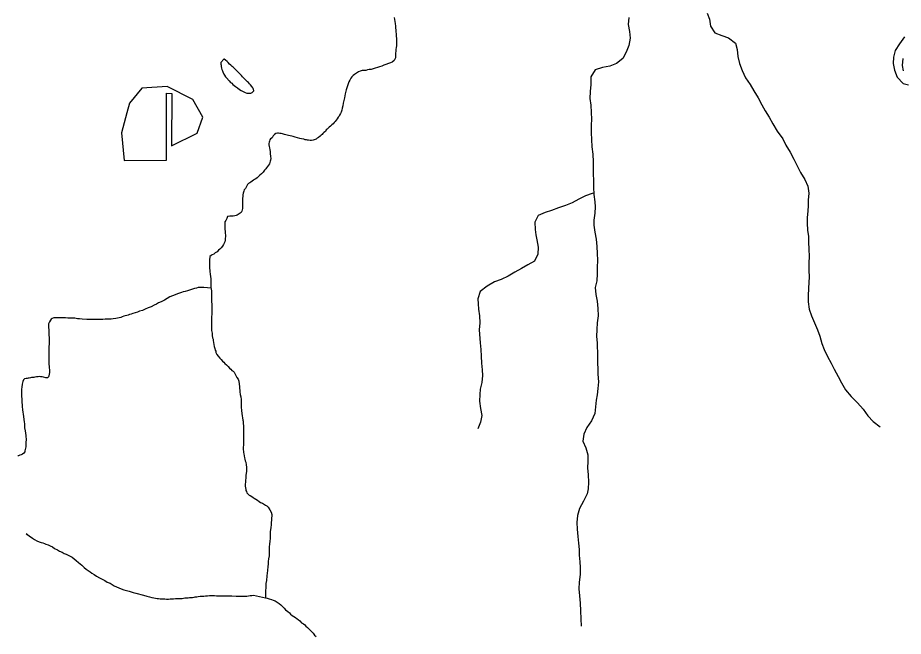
# Model space of a CAD drawing. Extents: x 0 to 34, y 0 to 22.
# Drawn here: x 5.383 to 7.011, y 7.423 to 8.561 of the extents above; entities that cross this region are included whole.
import ezdxf

# ---------------------------------------------------------------- set-up
doc = ezdxf.new("R2010")
doc.units = 0
for name, color, linetype in [('GM_X_Major_River', 7, 'Continuous'), ('GM_X_Minor_Lake', 7, 'Continuous'), ('GM_X_Minor_River', 7, 'Continuous')]:
    doc.layers.add(name, color=color, linetype=linetype)

msp = doc.modelspace()

# ---------------------------------------------------------------- linework, layer by layer
at = {"layer": 'GM_X_Major_River'}
for points in [[(7.0126, 8.5251), (7.0035, 8.5125), (6.9957, 8.5002), (6.9927, 8.488), (6.9917, 8.4762), (6.9944, 8.4641), (6.9995, 8.4512), (7.0102, 8.4395), (7.0201, 8.4373)], [(7.0108, 8.4631), (7.0088, 8.4729), (7.0106, 8.4855)]]:
    msp.add_lwpolyline(points, dxfattribs=at)
at = {"layer": 'GM_X_Minor_Lake'}
for points in [[(5.7621, 8.4842), (5.7567, 8.4783), (5.7567, 8.4752), (5.7571, 8.4733), (5.7571, 8.471), (5.7579, 8.468), (5.7586, 8.4653), (5.7594, 8.4627), (5.7602, 8.4608), (5.7624, 8.457), (5.7636, 8.4551), (5.7655, 8.452), (5.767, 8.45)], [(5.767, 8.45), (5.772, 8.4444), (5.7746, 8.4414), (5.7769, 8.4399), (5.7788, 8.438), (5.7811, 8.4361), (5.7838, 8.4338), (5.7872, 8.4315), (5.791, 8.4285), (5.794, 8.4266), (5.7963, 8.4254), (5.799, 8.4243), (5.8016, 8.4228), (5.8043, 8.422), (5.8066, 8.422), (5.8085, 8.4216), (5.8119, 8.422), (5.8145, 8.4232), (5.8172, 8.4259), (5.8168, 8.4293), (5.8153, 8.4319), (5.8138, 8.4342), (5.8111, 8.4373), (5.8092, 8.4392), (5.8077, 8.4411), (5.8058, 8.4426), (5.8031, 8.4449), (5.7997, 8.4487), (5.7966, 8.4517), (5.7944, 8.454), (5.7928, 8.4559), (5.7902, 8.4585), (5.7879, 8.4612), (5.7848, 8.4639), (5.7822, 8.4665), (5.7795, 8.4699), (5.7772, 8.4711), (5.775, 8.473), (5.7727, 8.4753), (5.7704, 8.4779), (5.7681, 8.4798), (5.7651, 8.4825), (5.7628, 8.484), (5.7621, 8.4842)], [(5.5839, 8.3856), (5.5742, 8.3488), (5.5789, 8.2982), (5.6569, 8.2987), (5.6569, 8.4217), (5.6664, 8.4214), (5.6658, 8.3247), (5.7129, 8.3484), (5.7238, 8.3777), (5.7052, 8.41), (5.658, 8.4343), (5.6117, 8.4311)], [(5.6117, 8.4311), (5.5886, 8.4033), (5.5839, 8.3856)]]:
    msp.add_lwpolyline(points, dxfattribs=at)
at = {"layer": 'GM_X_Minor_River'}
for points in [[(6.0749, 8.5611), (6.0768, 8.5497), (6.0775, 8.5452), (6.0776, 8.5417), (6.0779, 8.5379), (6.0783, 8.5345), (6.0787, 8.5307), (6.0787, 8.5265), (6.0791, 8.5223), (6.0791, 8.5178), (6.0791, 8.5143), (6.0791, 8.5113), (6.0791, 8.509), (6.0787, 8.506), (6.0784, 8.5021), (6.078, 8.4983), (6.0776, 8.4957), (6.0776, 8.4934), (6.0776, 8.4915), (6.0773, 8.4869), (6.0761, 8.4843), (6.075, 8.482), (6.0716, 8.4789), (6.0682, 8.4774), (6.0647, 8.4762), (6.0598, 8.4747), (6.0564, 8.4732), (6.0522, 8.4716), (6.048, 8.4701), (6.0442, 8.469), (6.0401, 8.4678), (6.0363, 8.4667), (6.0329, 8.4655), (6.0294, 8.4651), (6.0264, 8.4644), (6.023, 8.4636), (6.0196, 8.4632), (6.0162, 8.4632), (6.0143, 8.4628), (6.0124, 8.4624), (6.0097, 8.4609), (6.0021, 8.4563), (5.9995, 8.4544), (5.9972, 8.4521), (5.9953, 8.4494), (5.9934, 8.4456), (5.9919, 8.4426), (5.9907, 8.4388), (5.9896, 8.4353), (5.9881, 8.4315), (5.987, 8.4281), (5.9862, 8.4254), (5.9855, 8.4232), (5.9851, 8.4205), (5.9843, 8.4171), (5.9836, 8.4133), (5.9828, 8.4083), (5.9817, 8.4034), (5.9806, 8.3984), (5.9794, 8.3942), (5.9787, 8.3908), (5.9783, 8.3889), (5.9775, 8.3866)], [(6.5063, 8.5608), (6.5049, 8.5479), (6.5073, 8.5349), (6.5089, 8.5228), (6.506, 8.5094), (6.5015, 8.4972), (6.4952, 8.4854), (6.4835, 8.4765), (6.4713, 8.4714), (6.4581, 8.4687), (6.4444, 8.4647), (6.4365, 8.4517), (6.4363, 8.438), (6.4352, 8.4247), (6.4346, 8.4121), (6.4362, 8.4), (6.4371, 8.3863), (6.4379, 8.3741), (6.4373, 8.3627), (6.437, 8.349), (6.4375, 8.3364), (6.4384, 8.3231), (6.44, 8.3094), (6.4409, 8.2958), (6.441, 8.2733), (6.4415, 8.2611), (6.4416, 8.249), (6.4421, 8.2356), (6.4437, 8.2223), (6.4442, 8.2128), (6.4435, 8.201), (6.4421, 8.1885), (6.4418, 8.1789), (6.4438, 8.166), (6.4462, 8.1535), (6.4475, 8.1402), (6.4483, 8.1272), (6.4484, 8.1147), (6.4482, 8.1014), (6.4479, 8.0896), (6.4472, 8.077), (6.4443, 8.0644), (6.4455, 8.0519), (6.4479, 8.0393), (6.4492, 8.026), (6.4497, 8.0127), (6.4482, 7.9998), (6.4472, 7.9876), (6.4469, 7.9746), (6.4482, 7.9625), (6.4484, 7.9385), (6.4488, 7.926), (6.4493, 7.9145), (6.4494, 7.905), (6.4503, 7.8913), (6.4492, 7.8788), (6.4478, 7.867), (6.446, 7.8574), (6.4449, 7.8452), (6.4435, 7.8327), (6.4376, 7.8193), (6.4293, 7.8071), (6.4233, 7.7948), (6.4219, 7.7819), (6.4273, 7.7697), (6.4312, 7.7572), (6.431, 7.7447), (6.4303, 7.7332), (6.4315, 7.7203), (6.432, 7.7066), (6.4317, 7.6944), (6.4299, 7.6849), (6.4228, 7.6719), (6.4157, 7.6581), (6.412, 7.6452), (6.4106, 7.6322), (6.4111, 7.62), (6.4123, 7.6067), (6.4136, 7.5946), (6.4148, 7.5828), (6.4149, 7.5725), (6.4161, 7.5604), (6.4166, 7.5497), (6.4167, 7.5368), (6.4153, 7.5227), (6.4146, 7.5105), (6.4159, 7.4979), (6.4168, 7.4839), (6.4172, 7.4702), (6.4178, 7.4553), (6.4186, 7.442)], [(6.65, 8.569), (6.6542, 8.5576), (6.6566, 8.5447), (6.6643, 8.533), (6.6769, 8.5277), (6.6895, 8.5233), (6.7021, 8.5139), (6.7052, 8.5021), (6.7065, 8.4892), (6.7096, 8.4763), (6.7143, 8.4634), (6.7209, 8.4498), (6.729, 8.4377), (6.7359, 8.4259), (6.7436, 8.4134), (6.7506, 8.4006), (6.7567, 8.3892), (6.764, 8.3775), (6.771, 8.3654), (6.7791, 8.3517), (6.7891, 8.3381), (6.7949, 8.326), (6.8026, 8.3135), (6.8095, 8.3006), (6.8153, 8.2885), (6.8219, 8.276), (6.8296, 8.2632), (6.835, 8.251), (6.8367, 8.2381), (6.836, 8.2248), (6.8357, 8.2149), (6.835, 8.2054), (6.834, 8.1924), (6.8341, 8.1829), (6.8346, 8.17), (6.8362, 8.1582), (6.8363, 8.1487), (6.8371, 8.1346), (6.8376, 8.1221), (6.837, 8.1095), (6.8371, 8.0966), (6.8375, 8.0836), (6.8372, 8.0741), (6.8366, 8.0627), (6.8359, 8.0497), (6.836, 8.0379), (6.8373, 8.025), (6.8419, 8.0125), (6.8474, 7.9996), (6.8532, 7.9867), (6.8574, 7.975), (6.861, 7.9617), (6.8653, 7.9503), (6.8711, 7.9378), (6.878, 7.9253), (6.8834, 7.9143), (6.8907, 7.9011), (6.8969, 7.8893), (6.9043, 7.8761), (6.9146, 7.864), (6.9265, 7.8523), (6.9369, 7.841), (6.9453, 7.8289), (6.9549, 7.8183), (6.9679, 7.8086)], [(5.9775, 8.3866), (5.9768, 8.3847), (5.9749, 8.3813), (5.9738, 8.3794), (5.9722, 8.3774), (5.9703, 8.3748), (5.9688, 8.3721), (5.9669, 8.3698), (5.9647, 8.3679), (5.9628, 8.3656), (5.9605, 8.3633), (5.9582, 8.3614), (5.9559, 8.3595), (5.954, 8.3576), (5.9521, 8.3557), (5.9502, 8.3542), (5.9487, 8.3515), (5.9461, 8.3496), (5.9442, 8.3477), (5.9427, 8.3458), (5.9408, 8.3443), (5.9389, 8.3427), (5.9358, 8.3401), (5.9339, 8.3389), (5.9317, 8.3374), (5.926, 8.3351), (5.9233, 8.3347), (5.9207, 8.3347), (5.918, 8.3351), (5.9161, 8.3355), (5.9138, 8.3358), (5.9115, 8.3362), (5.9089, 8.337), (5.9051, 8.3377), (5.9017, 8.3385), (5.8975, 8.3396), (5.8933, 8.3407), (5.8895, 8.3419), (5.8868, 8.3426), (5.8842, 8.3434), (5.8811, 8.3441), (5.8785, 8.3445), (5.8758, 8.3453), (5.8735, 8.3456), (5.8716, 8.3464), (5.8697, 8.3468), (5.8675, 8.3475), (5.8648, 8.3479), (5.8625, 8.3483), (5.8606, 8.3483), (5.8576, 8.3479), (5.8553, 8.346), (5.853, 8.3433), (5.8508, 8.3395), (5.8481, 8.3376), (5.8466, 8.3357), (5.8462, 8.3338), (5.8455, 8.3315), (5.8451, 8.3292), (5.8451, 8.3266), (5.8455, 8.3239), (5.8458, 8.3212), (5.8466, 8.3178), (5.847, 8.3144), (5.8474, 8.3109), (5.8478, 8.3056), (5.8482, 8.3018), (5.8478, 8.2984), (5.8474, 8.2965), (5.8467, 8.2946), (5.8459, 8.2919), (5.8406, 8.2847), (5.8391, 8.2824), (5.8368, 8.2801), (5.8345, 8.2763), (5.8311, 8.2732), (5.8285, 8.2709), (5.8266, 8.269), (5.8235, 8.2664), (5.8209, 8.2644), (5.8186, 8.2633), (5.8167, 8.2618), (5.814, 8.2599), (5.8118, 8.2583), (5.8099, 8.2572), (5.8072, 8.256), (5.8057, 8.2538), (5.8046, 8.2515), (5.8034, 8.2492), (5.8019, 8.2465), (5.7993, 8.2439), (5.7989, 8.2416), (5.7978, 8.2381), (5.797, 8.2351), (5.7963, 8.226), (5.7963, 8.218), (5.7963, 8.2134), (5.7963, 8.2115), (5.7963, 8.2096), (5.7955, 8.205), (5.794, 8.2023)], [(6.442, 8.238), (6.4391, 8.2375), (6.4266, 8.2328), (6.4144, 8.227), (6.4019, 8.2204), (6.3902, 8.2154), (6.3773, 8.2107), (6.3641, 8.206), (6.3523, 8.2025), (6.3394, 8.1966), (6.3338, 8.1848), (6.3343, 8.1711), (6.3355, 8.1616), (6.3375, 8.1521), (6.3395, 8.1388), (6.3392, 8.1259), (6.3329, 8.1129), (6.3208, 8.1059), (6.3091, 8.0997), (6.2966, 8.0928), (6.2848, 8.0854), (6.272, 8.0792), (6.2595, 8.0749), (6.2458, 8.0672), (6.2334, 8.0572), (6.2289, 8.0438), (6.2294, 8.0343), (6.2302, 8.0248), (6.2318, 8.0123), (6.2323, 7.9997), (6.2313, 7.9864), (6.233, 7.9628), (6.2346, 7.9506), (6.2347, 7.9381), (6.2356, 7.9255), (6.2368, 7.913), (6.2373, 7.9027), (6.2359, 7.8898), (6.233, 7.8776), (6.2323, 7.8677), (6.2316, 7.8555), (6.2336, 7.8418), (6.2364, 7.8293), (6.2335, 7.8167), (6.229, 7.8048)], [(5.794, 8.2023), (5.7906, 8.1997), (5.7887, 8.1985), (5.7868, 8.1978), (5.7849, 8.197), (5.7822, 8.1962), (5.7792, 8.1958), (5.7758, 8.1955), (5.7731, 8.1954), (5.769, 8.1951), (5.7678, 8.1913), (5.7656, 8.1878), (5.7637, 8.1852), (5.7637, 8.1779), (5.7637, 8.1737), (5.7637, 8.1718), (5.7644, 8.1673), (5.7648, 8.1635), (5.7652, 8.1616), (5.7652, 8.1577), (5.7648, 8.1551), (5.7645, 8.1517), (5.7637, 8.1486), (5.7626, 8.1459), (5.7614, 8.1437), (5.7596, 8.1406), (5.7573, 8.1376), (5.7546, 8.1349), (5.7523, 8.133), (5.7497, 8.1303), (5.7463, 8.1284), (5.7436, 8.1261), (5.741, 8.1246), (5.7391, 8.1234), (5.7364, 8.1215), (5.7357, 8.115), (5.7357, 8.1116), (5.7361, 8.1017), (5.7365, 8.0941), (5.7372, 8.0888), (5.7376, 8.085), (5.738, 8.0804), (5.7384, 8.0755), (5.7384, 8.0713), (5.7384, 8.0678), (5.7384, 8.0648), (5.7388, 8.0618), (5.7392, 8.0576), (5.7392, 8.0538), (5.7392, 8.0496), (5.7392, 8.0442), (5.7396, 8.0408), (5.7396, 8.0382), (5.74, 8.034), (5.74, 8.029), (5.74, 8.0233), (5.74, 8.0184), (5.74, 8.0146), (5.7396, 8.0115), (5.7396, 8.0073), (5.7397, 8.0031), (5.7397, 7.9978), (5.7397, 7.9906), (5.7397, 7.9852), (5.7404, 7.9807), (5.7408, 7.9765), (5.7416, 7.9723), (5.7424, 7.9696), (5.7428, 7.967), (5.7431, 7.9632), (5.7439, 7.9597), (5.7443, 7.9563), (5.7451, 7.954), (5.7454, 7.9521), (5.7462, 7.9495), (5.7473, 7.9472), (5.7477, 7.9453), (5.7492, 7.9411), (5.7515, 7.9384), (5.7546, 7.9346), (5.7572, 7.932), (5.7599, 7.9293), (5.7622, 7.927), (5.7641, 7.9251), (5.7671, 7.9221), (5.7702, 7.9194), (5.7728, 7.916), (5.7747, 7.9141), (5.777, 7.9122), (5.7793, 7.9107), (5.7812, 7.9088), (5.7835, 7.9039), (5.7862, 7.8989), (5.7884, 7.8959), (5.7896, 7.8921), (5.7907, 7.8822), (5.7915, 7.873), (5.7923, 7.8681), (5.7934, 7.8635), (5.7938, 7.8586), (5.7938, 7.8536)], [(5.7386, 8.0635), (5.7255, 8.0648), (5.7213, 8.0648), (5.7179, 8.0644), (5.7149, 8.0644), (5.7118, 8.0636), (5.7084, 8.0628), (5.7046, 8.0617), (5.6993, 8.0598), (5.6951, 8.0582), (5.6909, 8.0571), (5.6875, 8.0563), (5.6841, 8.0552), (5.6807, 8.054), (5.6769, 8.0529), (5.6727, 8.0513), (5.6678, 8.0494), (5.6629, 8.0471), (5.6579, 8.0441), (5.653, 8.041), (5.6469, 8.0383), (5.6424, 8.0364), (5.6382, 8.0341), (5.634, 8.0318), (5.6287, 8.0292), (5.623, 8.0269), (5.6173, 8.0246), (5.6124, 8.0223), (5.6074, 8.0208), (5.6033, 8.0192), (5.5991, 8.0181), (5.5949, 8.0169), (5.5919, 8.0158), (5.5888, 8.015), (5.5862, 8.0139), (5.5782, 8.0116), (5.5756, 8.0104), (5.5729, 8.0096), (5.5699, 8.0089), (5.5668, 8.0081), (5.5634, 8.0073), (5.5585, 8.0069), (5.5551, 8.0066), (5.5513, 8.0062), (5.5482, 8.0062), (5.5444, 8.0062), (5.5399, 8.0058), (5.5353, 8.0058), (5.53, 8.0054), (5.5243, 8.0054), (5.5178, 8.0057), (5.5106, 8.0057), (5.5019, 8.0061), (5.4969, 8.0068), (5.4935, 8.0072), (5.4909, 8.0076), (5.4886, 8.0079), (5.4863, 8.0079), (5.4829, 8.0083), (5.4791, 8.0083), (5.4753, 8.0083), (5.4711, 8.0087), (5.4669, 8.0087), (5.4631, 8.009), (5.4593, 8.009), (5.4571, 8.009), (5.454, 8.009), (5.4521, 8.009), (5.4498, 8.0086), (5.4468, 8.0075), (5.4449, 8.0063), (5.4438, 8.0044), (5.4419, 8.0014), (5.44, 7.9976), (5.44, 7.9915), (5.4404, 7.9861), (5.4408, 7.9808), (5.4408, 7.9766), (5.4412, 7.9724), (5.4412, 7.9683), (5.4408, 7.9481), (5.4405, 7.9416), (5.4405, 7.9359), (5.4405, 7.9317), (5.4405, 7.9275), (5.4409, 7.923), (5.4413, 7.9199), (5.4413, 7.9165), (5.4416, 7.9138), (5.4417, 7.9115), (5.4417, 7.9081), (5.4413, 7.9051), (5.4409, 7.902), (5.4402, 7.9001), (5.4379, 7.8986), (5.4352, 7.8986), (5.4307, 7.8997), (5.4284, 7.9001), (5.4261, 7.9005), (5.4238, 7.9008)], [(5.4238, 7.9008), (5.4208, 7.9005), (5.4177, 7.9001), (5.4151, 7.8997), (5.4132, 7.8993), (5.4109, 7.8989), (5.409, 7.8989), (5.4071, 7.8985), (5.4045, 7.8981), (5.4026, 7.8978), (5.4007, 7.8974), (5.3988, 7.897), (5.3957, 7.8966), (5.3938, 7.8947), (5.3927, 7.8916), (5.3916, 7.8871), (5.3908, 7.8814), (5.3901, 7.8775), (5.3901, 7.8753), (5.3901, 7.8718), (5.3901, 7.8673), (5.3916, 7.846), (5.3924, 7.8399), (5.3928, 7.8353), (5.3932, 7.8315), (5.3939, 7.8273), (5.3947, 7.822), (5.3951, 7.8174), (5.3959, 7.8136), (5.3962, 7.8102), (5.3962, 7.8064), (5.397, 7.801), (5.3978, 7.7965), (5.3982, 7.7927), (5.3986, 7.79), (5.3989, 7.7866), (5.3986, 7.7786), (5.3982, 7.7714), (5.3975, 7.7691), (5.3971, 7.7668), (5.3967, 7.7645), (5.3963, 7.7626), (5.3948, 7.7599), (5.3925, 7.7584), (5.3899, 7.7569), (5.3876, 7.7561), (5.3849, 7.7553), (5.3834, 7.755)], [(5.7938, 7.8536), (5.7942, 7.8491), (5.7942, 7.8445), (5.7946, 7.8384), (5.795, 7.8327), (5.7958, 7.8289), (5.7962, 7.8251), (5.7969, 7.8209), (5.7977, 7.8186), (5.7977, 7.8156), (5.7981, 7.8091), (5.7985, 7.7969), (5.7985, 7.7931), (5.7981, 7.7878), (5.7981, 7.7821), (5.7981, 7.7756), (5.7978, 7.7699), (5.7978, 7.7661), (5.7982, 7.7634), (5.7985, 7.7611), (5.7989, 7.7585), (5.7993, 7.7551), (5.8001, 7.7516), (5.8005, 7.749), (5.8016, 7.7459), (5.8028, 7.7433), (5.8031, 7.7387), (5.8035, 7.7345), (5.8035, 7.7307), (5.8035, 7.7269), (5.8032, 7.7227), (5.8028, 7.7193), (5.8024, 7.717), (5.8024, 7.7143), (5.802, 7.7105), (5.8017, 7.7071), (5.8013, 7.7025), (5.8013, 7.6995), (5.8017, 7.696), (5.8025, 7.6934), (5.8028, 7.6911), (5.804, 7.6892), (5.8044, 7.6873), (5.8066, 7.6846), (5.8089, 7.6827), (5.8108, 7.682), (5.8135, 7.6801), (5.8158, 7.6786), (5.8181, 7.677), (5.8207, 7.6752), (5.8238, 7.6733), (5.8268, 7.6714), (5.8298, 7.6691), (5.8329, 7.6679), (5.839, 7.6645), (5.8409, 7.6634), (5.8439, 7.6607), (5.8466, 7.6558), (5.8489, 7.6516), (5.8504, 7.6474), (5.85, 7.6379), (5.8489, 7.6314), (5.8489, 7.6291), (5.8482, 7.6227), (5.8474, 7.6162), (5.8474, 7.612), (5.8474, 7.6071), (5.847, 7.6033), (5.8467, 7.5979), (5.8459, 7.5926), (5.8455, 7.588), (5.8452, 7.58), (5.8452, 7.5713), (5.8441, 7.5659), (5.8437, 7.5606), (5.8433, 7.5557), (5.843, 7.5515), (5.8422, 7.5442), (5.8411, 7.5343), (5.8403, 7.5256), (5.8396, 7.5202), (5.8396, 7.5164), (5.8392, 7.5123), (5.8388, 7.5077), (5.8389, 7.5008), (5.8389, 7.494), (5.8419, 7.4932), (5.8453, 7.4921), (5.8495, 7.491), (5.8529, 7.4898), (5.8563, 7.4883), (5.8602, 7.486), (5.8636, 7.4838), (5.8666, 7.4811), (5.8693, 7.4788), (5.8727, 7.475), (5.8757, 7.472), (5.8795, 7.4689), (5.8826, 7.4663), (5.8849, 7.464), (5.8879, 7.4617)], [(5.3989, 7.6122), (5.4042, 7.6081), (5.4, 7.6107), (5.4042, 7.6081), (5.4103, 7.6039), (5.4141, 7.6012), (5.4186, 7.5989), (5.4228, 7.5971), (5.4266, 7.5959), (5.4296, 7.5952), (5.4327, 7.594), (5.4353, 7.5929), (5.4391, 7.5914), (5.4429, 7.5899), (5.4471, 7.5876), (5.4509, 7.5849), (5.4566, 7.5823), (5.4604, 7.58), (5.465, 7.5777), (5.4688, 7.5758), (5.4726, 7.5743), (5.4764, 7.5724), (5.4798, 7.5705), (5.4836, 7.5686), (5.487, 7.566), (5.4908, 7.5629), (5.495, 7.5588), (5.5011, 7.5538), (5.5057, 7.55), (5.5095, 7.547), (5.5129, 7.5443), (5.5163, 7.5417), (5.5198, 7.5394), (5.5236, 7.5367), (5.5281, 7.5337), (5.5334, 7.531), (5.5388, 7.5284), (5.5437, 7.5261), (5.5479, 7.5231), (5.5532, 7.5208), (5.557, 7.5185), (5.5608, 7.5162), (5.565, 7.5144), (5.5692, 7.5125), (5.5737, 7.5106), (5.5787, 7.5087), (5.5836, 7.5072), (5.5882, 7.506), (5.592, 7.5049), (5.5954, 7.5041), (5.6007, 7.5026), (5.6148, 7.4992), (5.6205, 7.4973), (5.6254, 7.4958), (5.6296, 7.4947), (5.6334, 7.4939), (5.6368, 7.4932), (5.6395, 7.4928), (5.6421, 7.4928), (5.6452, 7.4924), (5.6497, 7.4921), (5.6535, 7.4921), (5.6569, 7.4917), (5.6604, 7.4917), (5.6634, 7.4921), (5.6664, 7.4921), (5.6699, 7.4921), (5.6733, 7.4925), (5.6767, 7.4925), (5.6797, 7.4925), (5.6824, 7.4929), (5.6858, 7.4929), (5.6881, 7.4933), (5.6904, 7.4937), (5.693, 7.4937), (5.6964, 7.4941), (5.6991, 7.4945), (5.7018, 7.4948), (5.7048, 7.4948), (5.7075, 7.4952), (5.7097, 7.4956), (5.7124, 7.496), (5.715, 7.4964), (5.7188, 7.4968), (5.7219, 7.4972), (5.7253, 7.4972), (5.7283, 7.4976), (5.7321, 7.4976), (5.7356, 7.498), (5.7386, 7.498), (5.742, 7.498), (5.745, 7.498), (5.7485, 7.4976), (5.7519, 7.4976), (5.7557, 7.4976), (5.7591, 7.4976), (5.7621, 7.4976), (5.7652, 7.4976), (5.769, 7.4976), (5.7728, 7.4977), (5.7766, 7.4977)], [(5.7766, 7.4977), (5.7849, 7.4973), (5.7872, 7.4973), (5.7895, 7.4969), (5.7925, 7.4969), (5.7956, 7.4969), (5.7986, 7.4969), (5.8016, 7.4973), (5.8047, 7.4973), (5.8073, 7.4977), (5.8104, 7.4981), (5.8134, 7.4985), (5.8165, 7.4989), (5.8389, 7.494)], [(5.8879, 7.4617), (5.891, 7.4598), (5.894, 7.4576), (5.8967, 7.4557), (5.8989, 7.4541), (5.9016, 7.4515), (5.9047, 7.4481), (5.9085, 7.4462), (5.9107, 7.4443), (5.913, 7.442), (5.9157, 7.4393), (5.9183, 7.437), (5.921, 7.4348), (5.9233, 7.4321), (5.926, 7.4291), (5.929, 7.4256), (5.9317, 7.423)]]:
    msp.add_lwpolyline(points, dxfattribs=at)

doc.saveas('drawing.dxf')
